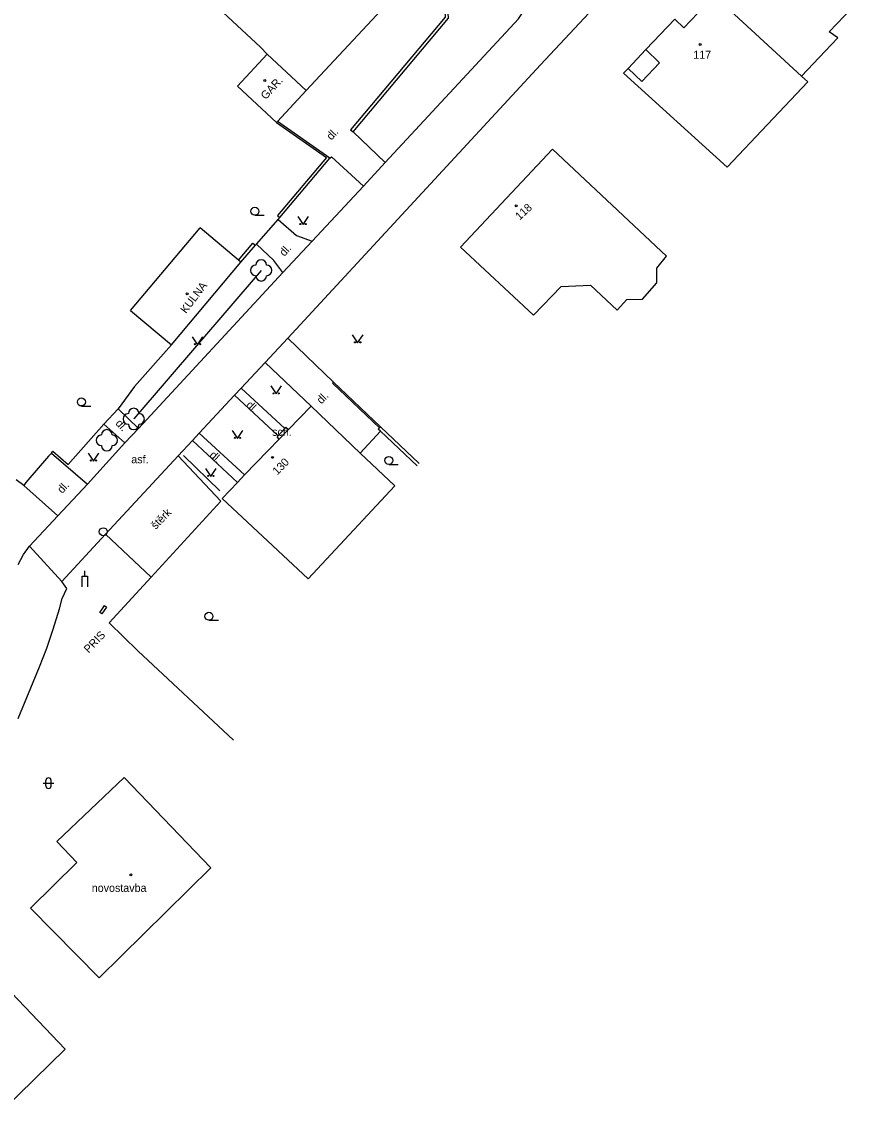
# Model space of a CAD drawing. Extents: x -577457 to -568404, y -1208466 to -1201387.
# Drawn here: x -572948.4 to -572870.6, y -1203461.1 to -1203358.5 of the extents above; entities that cross this region are included whole.
import ezdxf

# ---------------------------------------------------------------- set-up
doc = ezdxf.new("R2010")
doc.units = 0
for name, color, linetype in [('BUDOVY_MĚŘ', 7, 'Continuous'), ('BUDOVY_NEMĚŘ', 7, 'Continuous'), ('MAP_ZN_BP', 7, 'Continuous'), ('OBVOD_PILÍŘE', 7, 'Continuous'), ('POMOC_POPIS', 7, 'Continuous'), ('ROZHRANÍ_PLOCH', 7, 'Continuous'), ('ZELEŇ', 7, 'Continuous'), ('ZN_BUDOV', 7, 'Continuous'), ('ZN_DOPLŇKOVÉ', 7, 'Continuous'), ('ZN_KULTUR', 7, 'Continuous'), ('Č_POPIS_ORIENT', 7, 'Continuous')]:
    doc.layers.add(name, color=color, linetype=linetype)

msp = doc.modelspace()

# ---------------------------------------------------------------- linework, layer by layer
at = {"layer": 'BUDOVY_MĚŘ'}
for points in [[(-572919.36, -1203353.03), (-572914.72, -1203357.37), (-572921.74, -1203364.91)], [(-572887.22, -1203358.21), (-572886.36, -1203359.02), (-572883.74, -1203356.26), (-572884.59, -1203355.45)], [(-572889.93, -1203361.08), (-572887.22, -1203358.21)], [(-572925.4, -1203361.51), (-572921.74, -1203364.91)], [(-572892.01, -1203363.27), (-572891.59, -1203362.83), (-572889.93, -1203361.08)], [(-572888.64, -1203362.3), (-572889.93, -1203361.08)], [(-572890.3, -1203364.05), (-572891.59, -1203362.83)], [(-572928.19, -1203364.51), (-572924.53, -1203367.91)], [(-572924.43, -1203367.8), (-572921.74, -1203364.91)], [(-572924.53, -1203367.91), (-572924.43, -1203367.8)], [(-572934.37, -1203388.74), (-572927.86, -1203381)], [(-572927.86, -1203381), (-572928.09, -1203380.81)], [(-572921.3, -1203394.47), (-572923.42, -1203396.68)], [(-572916.69, -1203398.9), (-572921.3, -1203394.47)], [(-572924.27, -1203397.56), (-572927.52, -1203400.93)], [(-572923.42, -1203396.68), (-572924.27, -1203397.56)], [(-572928.2, -1203401.64), (-572929.63, -1203403.13)], [(-572927.52, -1203400.93), (-572928.2, -1203401.64)], [(-572947.58, -1203441.5), (-572943.23, -1203437.23), (-572945.1, -1203435.28), (-572938.82, -1203429.26), (-572930.69, -1203437.75), (-572941.15, -1203448.04), (-572947.58, -1203441.5)], [(-572954.41, -1203444.17), (-572944.32, -1203454.74), (-572950.12, -1203460.39), (-572954.14, -1203456.27), (-572959.09, -1203461.09), (-572965.27, -1203454.67), (-572954.41, -1203444.17)]]:
    msp.add_lwpolyline(points, dxfattribs=at)
at = {"layer": 'BUDOVY_NEMĚŘ'}
for points in [[(-572875.35, -1203363.55), (-572884.38, -1203355.22)], [(-572929.98, -1203357.18), (-572926.02, -1203360.84)], [(-572872.75, -1203359.42), (-572870.61, -1203357.17)], [(-572871.96, -1203359.98), (-572872.75, -1203359.42)], [(-572873.13, -1203361.21), (-572871.96, -1203359.98)], [(-572925.4, -1203361.51), (-572928.19, -1203364.51)], [(-572926.02, -1203360.84), (-572925.4, -1203361.51)], [(-572875.35, -1203363.55), (-572873.13, -1203361.21)], [(-572892.01, -1203363.27), (-572882.3, -1203372.1)], [(-572874.77, -1203364.1), (-572875.35, -1203363.55)], [(-572882.3, -1203372.1), (-572874.77, -1203364.1)], [(-572898.68, -1203370.41), (-572907.3, -1203379.58)], [(-572888.01, -1203380.43), (-572898.68, -1203370.41)], [(-572938.2, -1203385.52), (-572931.69, -1203377.78)], [(-572928.09, -1203380.81), (-572931.69, -1203377.78)], [(-572907.3, -1203379.58), (-572900.46, -1203385.96)], [(-572888.89, -1203381.56), (-572888.01, -1203380.43)], [(-572888.91, -1203382.94), (-572888.89, -1203381.56)], [(-572900.46, -1203385.96), (-572897.85, -1203383.27)], [(-572897.85, -1203383.27), (-572895.12, -1203383.15)], [(-572895.12, -1203383.15), (-572892.63, -1203385.49)], [(-572890.24, -1203384.47), (-572888.91, -1203382.94)], [(-572892.63, -1203385.49), (-572891.7, -1203384.48)], [(-572891.7, -1203384.48), (-572890.24, -1203384.47)], [(-572938.2, -1203385.52), (-572934.37, -1203388.74)], [(-572913.44, -1203401.95), (-572916.69, -1203398.9)], [(-572921.57, -1203410.65), (-572913.44, -1203401.95)], [(-572929.63, -1203403.13), (-572921.57, -1203410.65)]]:
    msp.add_lwpolyline(points, dxfattribs=at)
at = {"layer": 'MAP_ZN_BP'}
for radius in [0.375, 0.0005]:
    msp.add_circle((-572940.76, -1203406.25), radius, dxfattribs=at)
at = {"layer": 'OBVOD_PILÍŘE'}
msp.add_lwpolyline([(-572940.88, -1203413.49), (-572940.66, -1203413.17), (-572940.46, -1203413.3), (-572940.89, -1203413.95), (-572941.1, -1203413.81), (-572940.88, -1203413.49)], dxfattribs=at)
at = {"layer": 'ROZHRANÍ_PLOCH'}
for points in [[(-572883.87, -1203345.44), (-572899.8, -1203362.49), (-572923.48, -1203388.12)], [(-572914.34, -1203371.65), (-572901.85, -1203358.18), (-572901.44, -1203357.53), (-572901.1, -1203356.85), (-572900.83, -1203356.13), (-572900.64, -1203355.39), (-572900.52, -1203354.64)], [(-572914.34, -1203371.65), (-572917.36, -1203368.77)], [(-572919.54, -1203371.25), (-572919.37, -1203371.11), (-572916.38, -1203373.86)], [(-572916.38, -1203373.86), (-572914.34, -1203371.65)], [(-572921.19, -1203379.03), (-572916.38, -1203373.86)], [(-572924.37, -1203376.98), (-572922.65, -1203378.48), (-572921.19, -1203379.03)], [(-572923.93, -1203381.97), (-572921.19, -1203379.03)], [(-572923.93, -1203381.97), (-572924.78, -1203380.84), (-572926.41, -1203379.3)], [(-572937.46, -1203396.56), (-572923.93, -1203381.97)], [(-572923.48, -1203388.12), (-572925.6, -1203390.4)], [(-572923.48, -1203388.12), (-572919.2, -1203392.22)], [(-572925.6, -1203390.4), (-572927.83, -1203392.79)], [(-572921.3, -1203394.47), (-572925.6, -1203390.4)], [(-572928.47, -1203393.46), (-572931.78, -1203397.01)], [(-572927.83, -1203392.79), (-572928.47, -1203393.46)], [(-572924.39, -1203397.25), (-572928.47, -1203393.46)], [(-572927.83, -1203392.79), (-572923.76, -1203396.56)], [(-572939.37, -1203394.73), (-572937.46, -1203396.56)], [(-572940.7, -1203396.17), (-572938.73, -1203397.93)], [(-572938.73, -1203397.93), (-572937.46, -1203396.56)], [(-572924.39, -1203397.25), (-572923.76, -1203396.56)], [(-572923.76, -1203396.56), (-572923.66, -1203396.45), (-572923.42, -1203396.68)], [(-572931.78, -1203397.01), (-572932.41, -1203397.69)], [(-572931.78, -1203397.01), (-572927.52, -1203400.93)], [(-572924.27, -1203397.56), (-572924.48, -1203397.35), (-572924.39, -1203397.25)], [(-572932.41, -1203397.69), (-572933.75, -1203399.14), (-572940.54, -1203406.47), (-572944.65, -1203410.91)], [(-572938.73, -1203397.93), (-572942.25, -1203401.79)], [(-572932.41, -1203397.69), (-572928.2, -1203401.64)], [(-572945.62, -1203398.89), (-572942.25, -1203401.79)], [(-572933.75, -1203399.14), (-572929.75, -1203403.37)], [(-572945.03, -1203404.75), (-572948.21, -1203401.93)], [(-572945.03, -1203404.75), (-572942.25, -1203401.79)], [(-572945.03, -1203404.75), (-572947.66, -1203407.6)], [(-572940.54, -1203406.47), (-572936.28, -1203410.49)], [(-572948.24, -1203408.39), (-572947.66, -1203407.6)], [(-572947.66, -1203407.6), (-572944.65, -1203410.91)], [(-572948.72, -1203409.32), (-572948.24, -1203408.39)], [(-572944.17, -1203411.56), (-572944.65, -1203410.91)], [(-572944.61, -1203412.51), (-572944.17, -1203411.56)], [(-572944.85, -1203413.46), (-572944.61, -1203412.51)], [(-572945.45, -1203415.39), (-572944.85, -1203413.46)], [(-572946.05, -1203417.16), (-572945.45, -1203415.39)], [(-572946.74, -1203418.89), (-572946.05, -1203417.16)], [(-572948.75, -1203423.76), (-572946.74, -1203418.89)]]:
    msp.add_lwpolyline(points, dxfattribs=at)
at = {"layer": 'ZELEŇ'}
msp.add_lwpolyline([(-572925.97, -1203381.76), (-572937.91, -1203395.68)], dxfattribs=at)
for centre in [(-572925.97, -1203381.76), (-572937.91, -1203395.68), (-572940.43, -1203397.68)]:
    msp.add_circle(centre, 0.0005, dxfattribs=at)
for centre, start, end in [((-572925.97, -1203381.26), 0, 180), ((-572926.47, -1203381.76), 90, 270), ((-572925.97, -1203382.26), 180, 360), ((-572925.47, -1203381.76), 270, 90), ((-572938.41, -1203395.68), 90, 270), ((-572937.91, -1203395.18), 0, 180), ((-572937.41, -1203395.68), 270, 90), ((-572937.91, -1203396.18), 180, 360), ((-572940.93, -1203397.68), 90, 270), ((-572940.43, -1203397.18), 0, 180), ((-572939.93, -1203397.68), 270, 90), ((-572940.43, -1203398.18), 180, 360)]:
    msp.add_arc(centre, 0.5, start, end, dxfattribs=at)
at = {"layer": 'ZN_BUDOV'}
for centre in [(-572884.84, -1203360.6), (-572925.62, -1203363.96), (-572902.07, -1203375.72), (-572932.91, -1203383.95), (-572924.9, -1203399.28), (-572938.17, -1203438.4)]:
    msp.add_circle(centre, 0.0875, dxfattribs=at)
at = {"layer": 'ZN_DOPLŇKOVÉ'}
msp.add_line((-572942.49, -1203410.4), (-572942.49, -1203409.9), dxfattribs=at)
for points in [[(-572917.36, -1203368.77), (-572908.41, -1203358.13), (-572908.67, -1203354.16), (-572914.91, -1203348.29)], [(-572915.01, -1203348.61), (-572908.96, -1203354.3), (-572908.72, -1203358.03), (-572917.59, -1203368.58), (-572917.36, -1203368.77)], [(-572888.64, -1203362.3), (-572890.3, -1203364.05)], [(-572919.54, -1203371.25), (-572924.43, -1203367.8)], [(-572924.53, -1203367.91), (-572919.86, -1203371.19), (-572924.45, -1203376.63), (-572924.22, -1203376.82)], [(-572924.22, -1203376.82), (-572919.54, -1203371.25)], [(-572926.41, -1203379.3), (-572924.37, -1203376.98)], [(-572924.37, -1203376.98), (-572924.22, -1203376.82)], [(-572928.09, -1203380.81), (-572926.74, -1203379.22), (-572926.51, -1203379.41)], [(-572927.86, -1203381), (-572926.51, -1203379.41)], [(-572926.51, -1203379.41), (-572926.41, -1203379.3)], [(-572934.37, -1203388.74), (-572937.83, -1203392.64)], [(-572914.89, -1203396.52), (-572919.3, -1203392.33), (-572919.2, -1203392.22)], [(-572919.2, -1203392.22), (-572914.79, -1203396.41)], [(-572937.83, -1203392.64), (-572939.37, -1203394.73)], [(-572939.37, -1203394.73), (-572940.7, -1203396.17)], [(-572944.05, -1203399.96), (-572940.7, -1203396.17)], [(-572914.78, -1203396.83), (-572915, -1203396.63), (-572914.89, -1203396.52)], [(-572914.89, -1203396.52), (-572914.79, -1203396.41)], [(-572914.79, -1203396.41), (-572911.17, -1203399.85)], [(-572914.78, -1203396.83), (-572916.69, -1203398.9)], [(-572911.37, -1203400.07), (-572914.78, -1203396.83)], [(-572945.9, -1203399.16), (-572948.02, -1203401.62)], [(-572945.9, -1203399.16), (-572945.62, -1203398.89)], [(-572945.62, -1203398.89), (-572945.48, -1203398.69)], [(-572945.48, -1203398.69), (-572944.05, -1203399.96)], [(-572933.25, -1203399.09), (-572929.84, -1203402.4)], [(-572948.21, -1203401.93), (-572948.92, -1203401.37)], [(-572948.02, -1203401.62), (-572948.21, -1203401.93)], [(-572929.75, -1203403.37), (-572936.28, -1203410.49)], [(-572942.74, -1203411.4), (-572942.74, -1203410.4), (-572942.24, -1203410.4), (-572942.24, -1203411.4)], [(-572936.28, -1203410.49), (-572940.22, -1203414.79)], [(-572940.22, -1203414.79), (-572937.54, -1203417.4)], [(-572937.54, -1203417.4), (-572928.56, -1203425.76)]]:
    msp.add_lwpolyline(points, dxfattribs=at)
at = {"layer": 'ZN_KULTUR'}
for p, q in [((-572926.56, -1203376.59), (-572925.69, -1203376.59)), ((-572942.81, -1203394.47), (-572941.94, -1203394.47)), ((-572914.01, -1203399.94), (-572913.14, -1203399.94)), ((-572930.86, -1203414.54), (-572929.98, -1203414.54)), ((-572946.39, -1203429.8), (-572945.39, -1203429.8)), ((-572946.14, -1203430.05), (-572946.14, -1203429.55)), ((-572945.64, -1203430.05), (-572945.64, -1203429.55))]:
    msp.add_line(p, q, dxfattribs=at)
for points in [[(-572922.55, -1203376.72), (-572922.05, -1203377.47), (-572921.55, -1203376.72)], [(-572932.44, -1203387.97), (-572931.94, -1203388.72), (-572931.44, -1203387.97)], [(-572917.43, -1203387.8), (-572916.93, -1203388.55), (-572916.43, -1203387.8)], [(-572925.07, -1203392.59), (-572924.57, -1203393.34), (-572924.07, -1203392.59)], [(-572928.69, -1203396.75), (-572928.19, -1203397.5), (-572927.69, -1203396.75)], [(-572942.17, -1203398.87), (-572941.67, -1203399.62), (-572941.17, -1203398.87)], [(-572931.18, -1203400.32), (-572930.68, -1203401.07), (-572930.18, -1203400.32)]]:
    msp.add_lwpolyline(points, dxfattribs=at)
for centre, radius in [((-572926.56, -1203376.22), 0.375), ((-572922.3, -1203377.42), 0.05), ((-572921.8, -1203377.42), 0.05), ((-572932.19, -1203388.67), 0.05), ((-572931.69, -1203388.67), 0.05), ((-572917.18, -1203388.5), 0.05), ((-572916.68, -1203388.5), 0.05), ((-572924.82, -1203393.29), 0.05), ((-572924.32, -1203393.29), 0.05), ((-572942.81, -1203394.09), 0.375), ((-572928.44, -1203397.45), 0.05), ((-572927.94, -1203397.45), 0.05), ((-572941.92, -1203399.57), 0.05), ((-572941.42, -1203399.57), 0.05), ((-572914.01, -1203399.56), 0.375), ((-572930.93, -1203401.02), 0.05), ((-572930.43, -1203401.02), 0.05), ((-572930.86, -1203414.17), 0.375)]:
    msp.add_circle(centre, radius, dxfattribs=at)
for centre, start, end in [((-572945.89, -1203429.55), 0, 180), ((-572945.89, -1203430.05), 180, 360)]:
    msp.add_arc(centre, 0.25, start, end, dxfattribs=at)

# ---------------------------------------------------------------- texts
at = {"layer": 'POMOC_POPIS'}
for s, rotation, p in [('GAR.', 47.07, (-572925.55, -1203365.81)), ('dl.', 47.29, (-572919.39, -1203369.61)), (' dl.', 48.52, (-572923.98, -1203380.71)), ('KULNA', 52.77, (-572933.01, -1203385.86)), (' dl.', 46.12, (-572920.52, -1203394.53)), (' dl.', 316.82, (-572927.64, -1203394.26)), ('dl.', 313.67, (-572939.67, -1203396.14)), (' dl.', 316.82, (-572931.07, -1203398.95)), ('dl.', 48.01, (-572944.61, -1203402.71)), ('štěrk', 45.91, (-572935.84, -1203406.07)), (' PRIS', 46.12, (-572942.32, -1203417.87))]:
    msp.add_text(s, height=0.75, rotation=rotation, dxfattribs=at).set_placement(p)
for s, p in [('sch.', (-572924.94, -1203397.26)), ('asf.', (-572938.14, -1203399.83)), ('novostavba', (-572941.84, -1203439.99))]:
    msp.add_text(s, height=0.75, dxfattribs=at).set_placement(p)
at = {"layer": 'Č_POPIS_ORIENT'}
msp.add_text('117', height=0.75, dxfattribs=at).set_placement((-572885.49, -1203361.93))
for s, rotation, p in [('118', 42.61, (-572901.76, -1203377.1)), ('130', 46.11, (-572924.45, -1203400.99))]:
    msp.add_text(s, height=0.75, rotation=rotation, dxfattribs=at).set_placement(p)

doc.saveas('drawing.dxf')
